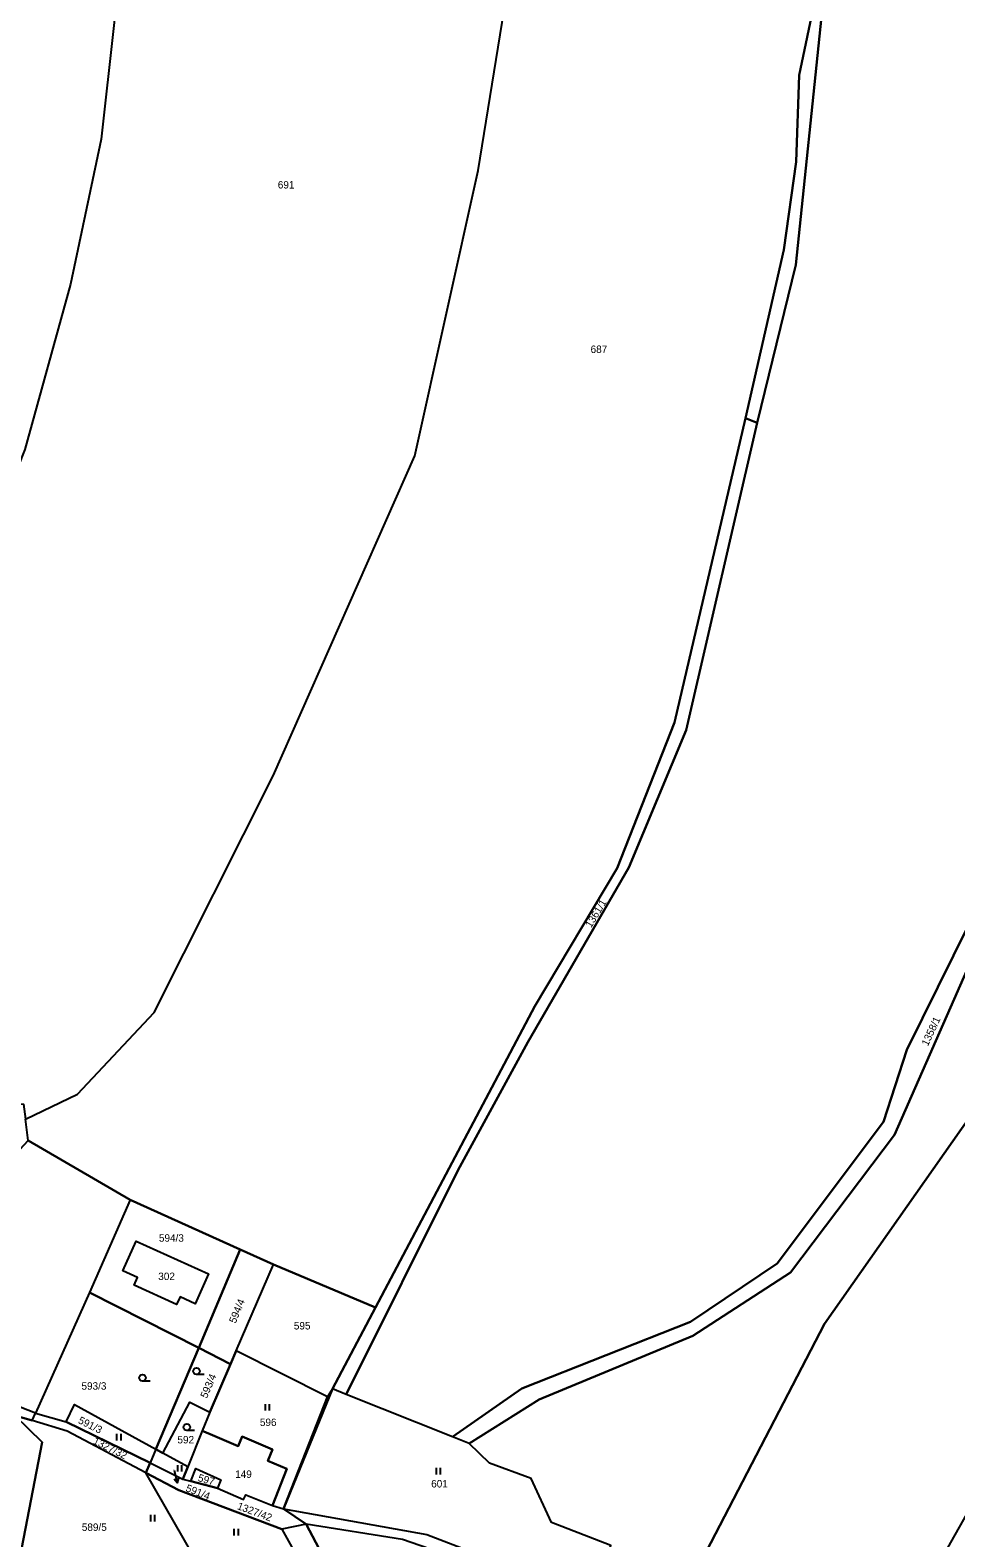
# Model space of a CAD drawing. Extents: x -588699 to -585793, y -1060280 to -1056731.
# Drawn here: x -586871.9 to -586660.9, y -1058550.5 to -1058206.7 of the extents above; entities that cross this region are included whole.
import ezdxf

# ---------------------------------------------------------------- set-up
doc = ezdxf.new("R2010")
doc.units = 0
for name, color, linetype in [('Druh pozemku', 7, 'Continuous'), ('Lesy', 7, 'Continuous'), ('Parcela nároku', 7, 'Continuous'), ('Parcelní číslo', 7, 'Continuous')]:
    doc.layers.add(name, color=color, linetype=linetype)

msp = doc.modelspace()

# ---------------------------------------------------------------- linework, layer by layer
at = {"layer": 'Druh pozemku'}
for p, q in [((-586832.23, -1058513.24), (-586833.98, -1058513.24)), ((-586844.52, -1058514.78), (-586846.27, -1058514.78)), ((-586818.35, -1058519.99), (-586818.35, -1058521.49)), ((-586817.33, -1058521.49), (-586817.33, -1058519.99)), ((-586852.17, -1058526.78), (-586852.17, -1058528.28)), ((-586851.15, -1058528.28), (-586851.15, -1058526.78)), ((-586834.4, -1058525.98), (-586836.15, -1058525.98)), ((-586838.32, -1058533.9), (-586838.32, -1058535.4)), ((-586837.3, -1058535.4), (-586837.3, -1058533.9)), ((-586779.38, -1058534.52), (-586779.38, -1058536.02)), ((-586778.35, -1058536.02), (-586778.35, -1058534.52)), ((-586844.46, -1058545.27), (-586844.46, -1058546.77)), ((-586843.44, -1058546.77), (-586843.44, -1058545.27)), ((-586825.44, -1058548.42), (-586825.44, -1058549.92)), ((-586824.42, -1058549.92), (-586824.42, -1058548.42))]:
    msp.add_line(p, q, dxfattribs=at)
for centre in [(-586846.27, -1058514.03), (-586833.98, -1058512.49), (-586836.15, -1058525.23)]:
    msp.add_circle(centre, 0.75, dxfattribs=at)
at = {"layer": 'Lesy'}
for p, q in [((-586872.34, -1058459.88), (-586849.05, -1058473.39)), ((-586849.05, -1058473.39), (-586823.98, -1058484.75)), ((-586823.98, -1058484.75), (-586816.44, -1058488.16)), ((-586816.44, -1058488.16), (-586793.21, -1058497.99)), ((-586793.21, -1058497.99), (-586798.08, -1058507.26)), ((-586798.08, -1058507.26), (-586802.95, -1058516.52)), ((-586802.95, -1058516.52), (-586814.11, -1058543.89)), ((-586814.11, -1058543.89), (-586808.99, -1058547.38)), ((-586808.99, -1058547.38), (-586799.56, -1058565.21))]:
    msp.add_line(p, q, dxfattribs=at)
at = {"layer": 'Parcela nároku'}
for points in [[(-586697.29, -1058236.71), (-586696.6, -1058216.99), (-586692.92, -1058199.18), (-586681.62, -1058150.8), (-586678.68, -1058124.21), (-586675.24, -1058040.37), (-586676.47, -1057934.2), (-586680.32, -1057869.35), (-586684.03, -1057761.71), (-586681.26, -1057761.7), (-586678.86, -1057814.47), (-586675.43, -1057905.23), (-586672.89, -1057933.74), (-586672.7, -1057980.4), (-586672.7, -1058037.6), (-586676.1, -1058130.4), (-586677.75, -1058148.83), (-586691.52, -1058203.64), (-586697.4, -1058260.21), (-586706.23, -1058296.27), (-586708.84, -1058295.17), (-586700.08, -1058256.8)], [(-586994.52, -1058384.35), (-586983.67, -1058342.24), (-586964.39, -1058271.74), (-586958.96, -1058250.77), (-586941.18, -1058143.96), (-586937.05, -1058107.98), (-586943.35, -1058054.86), (-586890.81, -1058068.59), (-586877.12, -1058073.9), (-586873.84, -1058067.23), (-586870.41, -1058063.91), (-586831.56, -1058054.99), (-586846.86, -1058152.34), (-586855.66, -1058231.54), (-586862.66, -1058264.6), (-586873.05, -1058302.33), (-586898.07, -1058365.3), (-586932.71, -1058427.7), (-586945.7, -1058453.78), (-586965.12, -1058498.8), (-587027.06, -1058482.23)], [(-586756.85, -1058429.23), (-586738.13, -1058397.8), (-586725.03, -1058364.59), (-586708.84, -1058295.17), (-586706.23, -1058296.27), (-586722.41, -1058366.31), (-586735.41, -1058397.65), (-586758.44, -1058437.48), (-586774.44, -1058466.75), (-586799.85, -1058517.84), (-586802.95, -1058516.52), (-586793.21, -1058497.99)], [(-586698.57, -1058489.96), (-586674.92, -1058458.59), (-586651.91, -1058406.23), (-586620.38, -1058345.44), (-586618.19, -1058334.15), (-586613.79, -1058336.04), (-586625.18, -1058408.12), (-586638.81, -1058427.57), (-586690.86, -1058501.66), (-586723.01, -1058563.64), (-586741.83, -1058558.55), (-586739.53, -1058552.23), (-586753.05, -1058547), (-586757.7, -1058536.93), (-586767.21, -1058533.45), (-586771.86, -1058528.97), (-586755.85, -1058518.91), (-586720.86, -1058504.44)], [(-586887.34, -1058476.07), (-586872.34, -1058459.88), (-586849.05, -1058473.39), (-586858.37, -1058494.54), (-586870.64, -1058522.06), (-586888.56, -1058515.07), (-586903.37, -1058506.33)], [(-586849.05, -1058473.39), (-586858.37, -1058494.54), (-586833.46, -1058507.19), (-586823.98, -1058484.75)], [(-586834.29, -1058497.1), (-586837.7, -1058495.55), (-586838.5, -1058497.32), (-586848.16, -1058492.91), (-586847.38, -1058491.15), (-586850.79, -1058489.6), (-586847.72, -1058482.81), (-586831.21, -1058490.32)], [(-586850.79, -1058489.6), (-586847.72, -1058482.81), (-586831.21, -1058490.32), (-586834.29, -1058497.1), (-586837.7, -1058495.55), (-586838.5, -1058497.32), (-586848.16, -1058492.91), (-586847.38, -1058491.15)], [(-586823.98, -1058484.75), (-586833.46, -1058507.19), (-586826.21, -1058510.87), (-586824.92, -1058507.87), (-586816.44, -1058488.16)], [(-586824.92, -1058507.87), (-586816.44, -1058488.16), (-586793.21, -1058497.99), (-586802.95, -1058516.52), (-586804.09, -1058518.34)], [(-586858.37, -1058494.54), (-586870.64, -1058522.06), (-586863.65, -1058524.01), (-586861.77, -1058520.07), (-586843.24, -1058530.29), (-586833.46, -1058507.19)], [(-586870.64, -1058522.06), (-586888.56, -1058515.07), (-586903.37, -1058506.33), (-586915.1, -1058501.37), (-586929.64, -1058498.55), (-586932.48, -1058498.76), (-586949.86, -1058500.03), (-586965.12, -1058498.8), (-586965.65, -1058501.45), (-586947.62, -1058502.97), (-586932.97, -1058501.67), (-586930.16, -1058501.68), (-586916.68, -1058504.17), (-586904.54, -1058509.26), (-586892.17, -1058517.22), (-586875.35, -1058522.58), (-586871.4, -1058523.77)], [(-586833.46, -1058507.19), (-586843.24, -1058530.29), (-586841.63, -1058531.18), (-586835.52, -1058519.53), (-586830.92, -1058521.81), (-586826.21, -1058510.87)], [(-586804.09, -1058518.34), (-586824.92, -1058507.87), (-586826.21, -1058510.87), (-586830.92, -1058521.81), (-586832.64, -1058526.1), (-586830.85, -1058526.87), (-586824.46, -1058529.59), (-586823.59, -1058527.36), (-586816.68, -1058530.36), (-586817.74, -1058532.92), (-586813.35, -1058534.75), (-586816.68, -1058543.13), (-586814.11, -1058543.89)], [(-586799.85, -1058517.84), (-586802.95, -1058516.52), (-586804.09, -1058518.34), (-586814.11, -1058543.89), (-586781.49, -1058549.72), (-586764.67, -1058556.16), (-586741.83, -1058558.55), (-586739.53, -1058552.23), (-586753.05, -1058547), (-586757.7, -1058536.93), (-586767.21, -1058533.45), (-586771.86, -1058528.97), (-586775.6, -1058527.48)], [(-586861.77, -1058520.07), (-586843.24, -1058530.29), (-586844.56, -1058533.4), (-586863.65, -1058524.01)], [(-586835.52, -1058519.53), (-586830.92, -1058521.81), (-586832.64, -1058526.1), (-586835.94, -1058534.32), (-586841.63, -1058531.18)], [(-586869.14, -1058528.69), (-586875.35, -1058522.58), (-586883.25, -1058554.1), (-586874.19, -1058555.03)], [(-586871.4, -1058523.77), (-586875.35, -1058522.58), (-586869.14, -1058528.69), (-586874.19, -1058555.03), (-586862.54, -1058558.15), (-586854.02, -1058560.42), (-586804.23, -1058567.06), (-586807.28, -1058561.54), (-586832.56, -1058558.16), (-586845.52, -1058535.63), (-586863.45, -1058526.16)], [(-586863.65, -1058524.01), (-586844.56, -1058533.4), (-586845.52, -1058535.63), (-586863.45, -1058526.16), (-586871.4, -1058523.77), (-586870.64, -1058522.06)], [(-586823.59, -1058527.36), (-586824.46, -1058529.59), (-586830.85, -1058526.87), (-586832.64, -1058526.1), (-586835.94, -1058534.32), (-586837.05, -1058537.09), (-586835.29, -1058537.56), (-586834.1, -1058534.68), (-586828.4, -1058537.27), (-586829.21, -1058539.17), (-586823.27, -1058541.72), (-586822.76, -1058540.7), (-586816.68, -1058543.13), (-586813.35, -1058534.75), (-586817.74, -1058532.92), (-586816.68, -1058530.36)], [(-586565.09, -1058560.52), (-586647.87, -1058526.28), (-586676.13, -1058576.31), (-586614.58, -1058596.16), (-586607.11, -1058582.84), (-586599.58, -1058574.41), (-586596, -1058567.96), (-586573.24, -1058583.2)], [(-586843.24, -1058530.29), (-586844.56, -1058533.4), (-586837.05, -1058537.09), (-586835.94, -1058534.32), (-586841.63, -1058531.18)], [(-586835.29, -1058537.56), (-586829.21, -1058539.17), (-586823.27, -1058541.72), (-586822.76, -1058540.7), (-586816.68, -1058543.13), (-586814.11, -1058543.89), (-586808.99, -1058547.38), (-586814.5, -1058548.51), (-586838.02, -1058539.59), (-586845.52, -1058535.63), (-586844.56, -1058533.4), (-586837.05, -1058537.09)], [(-586835.29, -1058537.56), (-586834.1, -1058534.68), (-586828.4, -1058537.27), (-586829.21, -1058539.17)], [(-586845.52, -1058535.63), (-586838.02, -1058539.59), (-586814.5, -1058548.51), (-586807.28, -1058561.54), (-586832.56, -1058558.16)], [(-586814.11, -1058543.89), (-586781.49, -1058549.72), (-586764.67, -1058556.16), (-586741.83, -1058558.55), (-586723.01, -1058563.64), (-586723.97, -1058565.5), (-586742.59, -1058560.8), (-586754.19, -1058560.06), (-586764.62, -1058558.63), (-586787.05, -1058550.85), (-586808.99, -1058547.38)], [(-586799.56, -1058565.21), (-586808.99, -1058547.38), (-586814.5, -1058548.51), (-586807.28, -1058561.54), (-586805.12, -1058564.07), (-586803.77, -1058565.9), (-586803.05, -1058567.22), (-586798.16, -1058567.87)], [(-586764.62, -1058558.63), (-586787.05, -1058550.85), (-586808.99, -1058547.38), (-586799.56, -1058565.21), (-586698.41, -1058576.55), (-586682.76, -1058580.5), (-586669.18, -1058585.71), (-586664.46, -1058588.32), (-586663.07, -1058584.46), (-586701.18, -1058571.25), (-586723.97, -1058565.5), (-586742.59, -1058560.8), (-586754.19, -1058560.06)]]:
    msp.add_lwpolyline(points, close=True, dxfattribs=at)
for points in [[(-586846.86, -1058152.34), (-586855.66, -1058231.54), (-586862.66, -1058264.6), (-586873.05, -1058302.33), (-586898.07, -1058365.3), (-586932.71, -1058427.7), (-586890.97, -1058449.75), (-586873.41, -1058451.57), (-586872.96, -1058455.04), (-586861.05, -1058449.3), (-586843.65, -1058430.72), (-586816.48, -1058376.75), (-586784.22, -1058303.8), (-586769.76, -1058238.68), (-586742.78, -1058072.26)], [(-586692.92, -1058199.18), (-586696.6, -1058216.99), (-586697.29, -1058236.71), (-586700.08, -1058256.8), (-586708.84, -1058295.17), (-586725.03, -1058364.59), (-586738.13, -1058397.8), (-586756.85, -1058429.23), (-586793.21, -1058497.99), (-586816.44, -1058488.16), (-586823.98, -1058484.75), (-586849.05, -1058473.39), (-586872.34, -1058459.88), (-586872.96, -1058455.04), (-586861.05, -1058449.3), (-586843.65, -1058430.72), (-586816.48, -1058376.75), (-586784.22, -1058303.8), (-586769.76, -1058238.68), (-586742.78, -1058072.26)], [(-586600.83, -1058160.68), (-586617.83, -1058225.81), (-586618.81, -1058300.12), (-586621.75, -1058332.62), (-586624.15, -1058344.08), (-586650.83, -1058396.19), (-586672.09, -1058439.21), (-586677.41, -1058455.64), (-586701.65, -1058487.91), (-586721.4, -1058501.21), (-586759.84, -1058516.45), (-586775.6, -1058527.48), (-586799.85, -1058517.84), (-586774.44, -1058466.75), (-586758.44, -1058437.48), (-586735.41, -1058397.65), (-586722.41, -1058366.31), (-586706.23, -1058296.27), (-586697.4, -1058260.21), (-586691.52, -1058203.64)], [(-586599.85, -1058168.12), (-586614.12, -1058226.2), (-586615.1, -1058282.91), (-586618.19, -1058334.15), (-586620.38, -1058345.44), (-586651.91, -1058406.23), (-586674.92, -1058458.59), (-586698.57, -1058489.96), (-586720.86, -1058504.44), (-586755.85, -1058518.91), (-586771.86, -1058528.97), (-586775.6, -1058527.48), (-586759.84, -1058516.45), (-586721.4, -1058501.21), (-586701.65, -1058487.91), (-586677.41, -1058455.64), (-586672.09, -1058439.21), (-586650.83, -1058396.19), (-586624.15, -1058344.08), (-586621.75, -1058332.62), (-586618.81, -1058300.12), (-586617.83, -1058225.81), (-586600.83, -1058160.68)], [(-586465.07, -1058201.01), (-586462.81, -1058212.17), (-586445.25, -1058224.99), (-586469.35, -1058367.39), (-586494.03, -1058434.82), (-586515.59, -1058473.49), (-586537.48, -1058501.65), (-586550.1, -1058524), (-586565.09, -1058560.52), (-586647.87, -1058526.28), (-586676.13, -1058576.31), (-586695.54, -1058570.75), (-586723.01, -1058563.64), (-586690.86, -1058501.66), (-586638.81, -1058427.57), (-586625.18, -1058408.12), (-586613.79, -1058336.04), (-586618.19, -1058334.15), (-586615.1, -1058282.91), (-586614.12, -1058226.2), (-586599.85, -1058168.12)]]:
    msp.add_lwpolyline(points, dxfattribs=at)
at = {"layer": 'Parcelní číslo'}
msp.add_line((-586839.02, -1058535.03), (-586838.35, -1058537.95), dxfattribs=at)
msp.add_lwpolyline([(-586838.09, -1058536.87), (-586838.35, -1058537.95), (-586839.06, -1058537.09)], dxfattribs=at)

# ---------------------------------------------------------------- texts
at = {"layer": 'Parcela nároku'}
for s, p in [('691', (-586815.44, -1058242.82)), ('687', (-586744.15, -1058280.32)), ('594/3', (-586842.53, -1058482.97)), ('302', (-586842.68, -1058491.71)), ('595', (-586811.78, -1058502.98)), ('593/3', (-586860.18, -1058516.71)), ('596', (-586819.52, -1058525)), ('592', (-586838.31, -1058528.96)), ('149', (-586825.16, -1058536.82)), ('601', (-586780.48, -1058539.01)), ('589/5', (-586860.1, -1058548.91))]:
    msp.add_text(s, height=1.7, dxfattribs=at).set_placement(p)
for s, height, rotation, p in [('1361/1', 1.7, 58.775, (-586744.03, -1058411.51)), ('1358/1', 1.7, 64.9345, (-586667.29, -1058438.48)), ('594/4', 1.7, 67.4371, (-586825.06, -1058501.72)), ('593/4', 1.7, 67.0361, (-586831.6, -1058518.8)), ('591/3', 1.7, 333.4721, (-586861.09, -1058524.25)), ('1327/32', 1.7, 333.576, (-586857.69, -1058528.97)), ('591/4', 0.1, 338.6287, (-586839.17, -1058534.97)), ('597', 1.7, 343.5041, (-586833.78, -1058537.51)), ('1327/42', 1.7, 339.4309, (-586824.84, -1058543.9))]:
    msp.add_text(s, height=height, rotation=rotation, dxfattribs=at).set_placement(p)
at = {"layer": 'Parcelní číslo'}
msp.add_text('591/4', height=1.7, rotation=338.6287, dxfattribs=at).set_placement((-586836.58, -1058539.81))

doc.saveas('drawing.dxf')
